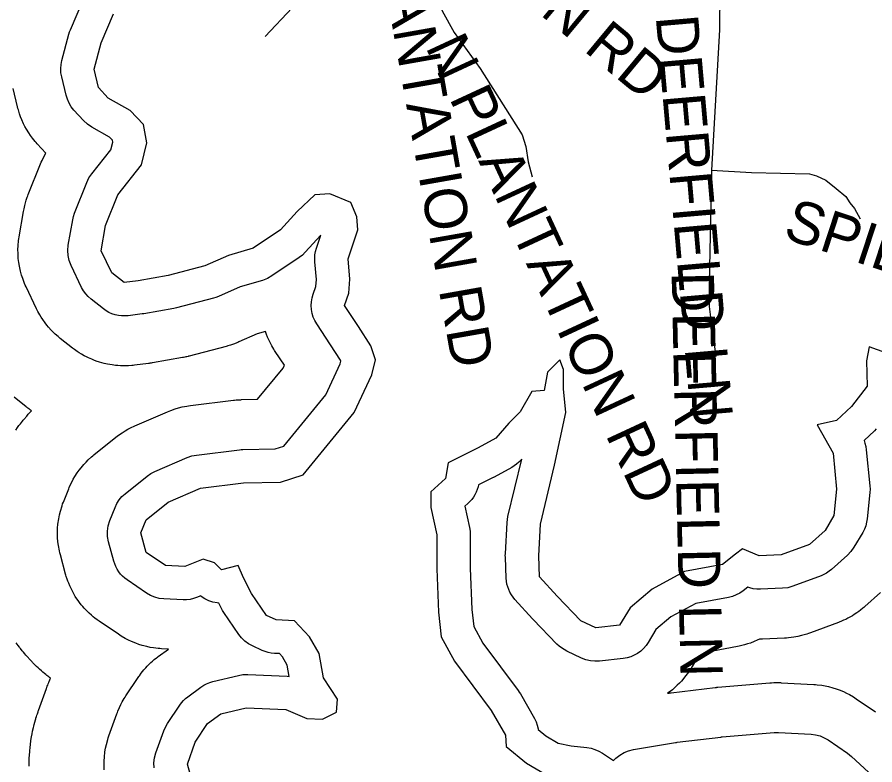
# Model space of a CAD drawing. Extents: x 1950930 to 2061844, y 904556 to 1017002.
# Drawn here: x 1983213 to 1985138, y 1003635 to 1005314 of the extents above; entities that cross this region are included whole.
import ezdxf

# ---------------------------------------------------------------- set-up
doc = ezdxf.new("R2010")
doc.units = 0
for name, color, linetype in [('Exist Hydrographic Buffer Line', 7, 'Continuous'), ('Exist Hydrographic Lake Shore', 7, 'Continuous'), ('Exist Road Non-System Type 51', 7, 'Continuous'), ('Exist Road Non-System Type 51 Label', 7, 'Continuous')]:
    doc.layers.add(name, color=color, linetype=linetype)

msp = doc.modelspace()

# ---------------------------------------------------------------- linework, layer by layer
at = {"layer": 'Exist Hydrographic Buffer Line'}
for points in [[(1983520.6, 1003628.5), (1983520.1, 1003640), (1983521.4, 1003651.5), (1983524.5, 1003662.5), (1983542.2, 1003711.9), (1983545.8, 1003720.2), (1983550.4, 1003728.1), (1983578, 1003769.5), (1983581.9, 1003774.8), (1983586.2, 1003779.7), (1983590.9, 1003784.3), (1983596, 1003788.4), (1983625.6, 1003810.1), (1983631.8, 1003814.2), (1983638.4, 1003817.6), (1983645.3, 1003820.4), (1983652.4, 1003822.5), (1983709.6, 1003836.3), (1983720, 1003838.1), (1983730.5, 1003838.4), (1983819.2, 1003834.4), (1983823.9, 1003834), (1983819.3, 1003859.6), (1983808.6, 1003878.1), (1983801.8, 1003885.3), (1983790.6, 1003885.8), (1983783.5, 1003886.5), (1983776.6, 1003887.8), (1983769.7, 1003889.8), (1983763.1, 1003892.5), (1983741.5, 1003902.3), (1983732.4, 1003907.2), (1983724.2, 1003913.2), (1983716.8, 1003920.4), (1983710.5, 1003928.4), (1983677, 1003977.8), (1983674.3, 1003982), (1983671.9, 1003986.4), (1983665.8, 1003998.6), (1983662, 1003998.9), (1983652.4, 1004000.8), (1983643.1, 1004003.9), (1983634.4, 1004008.3), (1983626.2, 1004013.7), (1983625.3, 1004014.6), (1983615.9, 1004011), (1983608.6, 1004008.6), (1983601.1, 1004007), (1983593.4, 1004006.2), (1983585.7, 1004006.2), (1983542.4, 1004008.1), (1983532.1, 1004009.3), (1983522, 1004011.9), (1983512.4, 1004015.9), (1983503.5, 1004021.1), (1983460.1, 1004050.7), (1983454.8, 1004054.7), (1983449.9, 1004059.1), (1983445.4, 1004063.9), (1983441.3, 1004069.1), (1983437.7, 1004074.7), (1983434.6, 1004080.5), (1983432.1, 1004086.6), (1983430, 1004092.9), (1983418.2, 1004136.3), (1983416, 1004148.2), (1983415.7, 1004160.3), (1983417.4, 1004172.3), (1983420.9, 1004183.9), (1983432.8, 1004213.5), (1983436.9, 1004222.2), (1983442.2, 1004230.3), (1983448.4, 1004237.7), (1983455.5, 1004244.2), (1983504.8, 1004283.7), (1983513, 1004289.4), (1983521.9, 1004293.9), (1983594.9, 1004325.5), (1983605, 1004329.1), (1983615.5, 1004331.1), (1983712.1, 1004343), (1983715.8, 1004343.3), (1983719.5, 1004343.5), (1983791.9, 1004345.2), (1983811.6, 1004351.3), (1983905.6, 1004466.5), (1983937.8, 1004535.8), (1983939.3, 1004541.9), (1983938.5, 1004544.4), (1983916.7, 1004578.8), (1983885.6, 1004625.5), (1983881.2, 1004633), (1983877.7, 1004641), (1983875.1, 1004649.3), (1983873.5, 1004657.9), (1983873, 1004666.6), (1983873.4, 1004675.3), (1983874.9, 1004683.9), (1983877.3, 1004692.3), (1983883.6, 1004709.9), (1983884.6, 1004725.3), (1983881.1, 1004765.1), (1983880.9, 1004772.8), (1983881.4, 1004780.4), (1983882.7, 1004788), (1983884.7, 1004795.3), (1983894.6, 1004825.1), (1983859.7, 1004786.4), (1983853.3, 1004780.1), (1983846.1, 1004774.7), (1983785, 1004733.2), (1983774.7, 1004727.4), (1983763.6, 1004723.2), (1983713.4, 1004708.9), (1983665, 1004687.3), (1983659.3, 1004685.1), (1983653.5, 1004683.3), (1983570.7, 1004661.6), (1983567.7, 1004660.9), (1983564.7, 1004660.3), (1983497.7, 1004648.4), (1983495.8, 1004648.1), (1983494, 1004647.9), (1983462.4, 1004643.9), (1983455, 1004643.4), (1983447.6, 1004643.6), (1983440.3, 1004644.5), (1983433, 1004646.1), (1983426, 1004648.4), (1983419.2, 1004651.4), (1983412.8, 1004655.1), (1983406.8, 1004659.4), (1983379.1, 1004681.1), (1983372.7, 1004686.8), (1983367, 1004693.1), (1983362, 1004700.1), (1983357.9, 1004707.6), (1983334.2, 1004756.9), (1983330, 1004767.7), (1983327.6, 1004779), (1983326.9, 1004790.6), (1983327.9, 1004802.1), (1983337.8, 1004859.3), (1983339.5, 1004867), (1983342.1, 1004874.4), (1983369.7, 1004943.5), (1983374.4, 1004953.3), (1983380.6, 1004962.3), (1983423.5, 1005016.4), (1983427.7, 1005033.9), (1983426.9, 1005038.1), (1983420.1, 1005045.3), (1983381, 1005067.3), (1983371, 1005073.9), (1983362.3, 1005082), (1983340.6, 1005105.7), (1983334.7, 1005113.1), (1983329.7, 1005121.2), (1983325.8, 1005129.9), (1983323, 1005139), (1983313.1, 1005180.4), (1983311.5, 1005189.5), (1983311.1, 1005198.8), (1983311.8, 1005208), (1983313.6, 1005217.1), (1983329.4, 1005276.3), (1983330.9, 1005281.3), (1983332.8, 1005286.3), (1983360.4, 1005351.4)], [(1983408.6, 1003624.2), (1983408.2, 1003635.7), (1983408.2, 1003644.3), (1983408.9, 1003652.9), (1983410.2, 1003664.3), (1983411.5, 1003672.8), (1983413.5, 1003681.2), (1983416.5, 1003692.3), (1983417.7, 1003696.4), (1983419.1, 1003700.5), (1983436.8, 1003749.8), (1983438, 1003753), (1983439.3, 1003756.1), (1983442.9, 1003764.4), (1983445.8, 1003770.6), (1983449, 1003776.6), (1983453.6, 1003784.4), (1983455.3, 1003787.3), (1983457.2, 1003790.2), (1983484.8, 1003831.6), (1983486.2, 1003833.6), (1983487.6, 1003835.6), (1983491.5, 1003840.9), (1983494.4, 1003844.8), (1983497.6, 1003848.6), (1983501.9, 1003853.5), (1983505.2, 1003857.1), (1983508.7, 1003860.6), (1983513.4, 1003865.1), (1983517, 1003868.4), (1983520.8, 1003871.6), (1983525.9, 1003875.7), (1983527.8, 1003877.2), (1983529.8, 1003878.7), (1983552.8, 1003895.5), (1983537.3, 1003896.2), (1983533.4, 1003896.5), (1983529.6, 1003896.9), (1983519.3, 1003898), (1983511.6, 1003899.2), (1983504, 1003900.9), (1983494, 1003903.5), (1983486.6, 1003905.7), (1983479.3, 1003908.4), (1983469.7, 1003912.3), (1983462.7, 1003915.5), (1983455.9, 1003919.2), (1983446.9, 1003924.4), (1983443.6, 1003926.5), (1983440.4, 1003928.6), (1983397, 1003958.2), (1983395, 1003959.6), (1983393, 1003961.1), (1983387.7, 1003965), (1983383.8, 1003968.1), (1983380, 1003971.3), (1983375.1, 1003975.7), (1983371.5, 1003979.1), (1983368.1, 1003982.6), (1983363.5, 1003987.5), (1983360.3, 1003991.1), (1983357.1, 1003995), (1983353.1, 1004000.2), (1983350.1, 1004004.1), (1983347.3, 1004008.2), (1983343.7, 1004013.8), (1983341.1, 1004018), (1983338.7, 1004022.3), (1983335.6, 1004028.1), (1983333.4, 1004032.6), (1983331.4, 1004037.1), (1983328.8, 1004043.2), (1983327, 1004047.8), (1983325.4, 1004052.4), (1983323.4, 1004058.7), (1983322.7, 1004061.1), (1983322, 1004063.5), (1983310.1, 1004106.9), (1983309, 1004111.3), (1983308.1, 1004115.7), (1983305.9, 1004127.6), (1983304.6, 1004136.5), (1983304, 1004145.6), (1983303.7, 1004157.7), (1983303.9, 1004166.7), (1983304.8, 1004175.7), (1983306.4, 1004187.7), (1983308, 1004196.6), (1983310.3, 1004205.4), (1983313.9, 1004216.9), (1983315.3, 1004221.2), (1983316.9, 1004225.5), (1983328.8, 1004255.1), (1983330.1, 1004258.4), (1983331.6, 1004261.7), (1983335.8, 1004270.4), (1983339.1, 1004276.8), (1983342.8, 1004283), (1983348.1, 1004291.1), (1983352.2, 1004297), (1983356.7, 1004302.7), (1983362.9, 1004310), (1983367.7, 1004315.4), (1983372.9, 1004320.4), (1983380, 1004326.9), (1983382.7, 1004329.3), (1983385.5, 1004331.6), (1983434.8, 1004371.1), (1983437.8, 1004373.4), (1983440.8, 1004375.6), (1983449, 1004381.3), (1983455.3, 1004385.3), (1983461.8, 1004389), (1983470.7, 1004393.5), (1983474, 1004395.2), (1983477.4, 1004396.7), (1983550.4, 1004428.3), (1983554.1, 1004429.8), (1983557.8, 1004431.2), (1983568, 1004434.8), (1983575.6, 1004437.1), (1983583.4, 1004439), (1983594, 1004441), (1983597.9, 1004441.7), (1983601.9, 1004442.3), (1983698.5, 1004454.1), (1983699.9, 1004454.3), (1983701.2, 1004454.4), (1983704.9, 1004454.8), (1983707.6, 1004455), (1983710.4, 1004455.2), (1983714, 1004455.4), (1983715.4, 1004455.4), (1983716.8, 1004455.5), (1983752.7, 1004456.3), (1983810, 1004526.4), (1983812.8, 1004532.6), (1983792.4, 1004563.4), (1983790.6, 1004566.1), (1983788.9, 1004568.9), (1983784.5, 1004576.4), (1983781.4, 1004582.1), (1983778.6, 1004588), (1983775.1, 1004596), (1983772.6, 1004602), (1983770.6, 1004608.2), (1983770.4, 1004608.7), (1983751.7, 1004603.3), (1983710.5, 1004585), (1983708.4, 1004584.1), (1983706.3, 1004583.2), (1983700.7, 1004581), (1983696.4, 1004579.4), (1983692.1, 1004578), (1983686.3, 1004576.2), (1983684.1, 1004575.5), (1983681.9, 1004574.9), (1983599.1, 1004553.2), (1983598, 1004553), (1983596.9, 1004552.7), (1983593.9, 1004552), (1983591.7, 1004551.5), (1983589.5, 1004551), (1983586.5, 1004550.4), (1983585.3, 1004550.2), (1983584.2, 1004550), (1983517.2, 1004538.1), (1983516.5, 1004538), (1983515.8, 1004537.9), (1983513.9, 1004537.6), (1983512.5, 1004537.4), (1983511.1, 1004537.2), (1983509.3, 1004536.9), (1983508.6, 1004536.8), (1983507.9, 1004536.7), (1983476.3, 1004532.8), (1983473.6, 1004532.5), (1983470.8, 1004532.2), (1983463.4, 1004531.7), (1983457.9, 1004531.4), (1983452.4, 1004531.4), (1983445, 1004531.6), (1983439.4, 1004531.9), (1983433.9, 1004532.4), (1983426.6, 1004533.3), (1983421.1, 1004534.1), (1983415.7, 1004535.2), (1983408.4, 1004536.8), (1983403.1, 1004538.2), (1983397.8, 1004539.8), (1983390.7, 1004542.1), (1983385.5, 1004544), (1983380.4, 1004546.1), (1983373.6, 1004549.1), (1983368.6, 1004551.5), (1983363.8, 1004554.1), (1983357.3, 1004557.8), (1983352.6, 1004560.7), (1983348, 1004563.8), (1983342, 1004568), (1983339.7, 1004569.7), (1983337.5, 1004571.4), (1983309.9, 1004593.1), (1983307.4, 1004595.1), (1983305, 1004597.2), (1983298.6, 1004602.8), (1983293.9, 1004607.2), (1983289.5, 1004611.8), (1983283.8, 1004618.2), (1983279.6, 1004623.1), (1983275.8, 1004628.2), (1983270.8, 1004635.2), (1983267.2, 1004640.5), (1983264, 1004646), (1983259.8, 1004653.5), (1983258.3, 1004656.3), (1983256.9, 1004659.2), (1983233.2, 1004708.5), (1983231.4, 1004712.4), (1983229.8, 1004716.4), (1983225.6, 1004727.2), (1983222.8, 1004735.4), (1983220.6, 1004743.8), (1983218.2, 1004755.1), (1983216.6, 1004763.6), (1983215.8, 1004772.2), (1983215.1, 1004783.8), (1983214.9, 1004792.4), (1983215.3, 1004801), (1983216.4, 1004812.6), (1983216.9, 1004816.9), (1983217.6, 1004821.1), (1983227.4, 1004878.3), (1983228, 1004881.2), (1983228.6, 1004884.1), (1983230.3, 1004891.8), (1983231.8, 1004897.5), (1983233.5, 1004903.1), (1983236, 1004910.5), (1983237, 1004913.3), (1983238.1, 1004916), (1983265.7, 1004985.1), (1983267.2, 1004988.8), (1983269, 1004992.5), (1983273.7, 1005002.3), (1983277.3, 1005009), (1983258, 1005030), (1983255.7, 1005032.7), (1983253.4, 1005035.4), (1983247.4, 1005042.8), (1983243.2, 1005048.5), (1983239.2, 1005054.5), (1983234.3, 1005062.6), (1983230.7, 1005068.7), (1983227.6, 1005075.1), (1983223.7, 1005083.8), (1983221, 1005090.4), (1983218.7, 1005097.1), (1983215.9, 1005106.2), (1983214.9, 1005109.6), (1983214, 1005113.1), (1983204.2, 1005154.5)], [(1983210, 1004386.7), (1983214.1, 1004392.7), (1983217.2, 1004397.1), (1983220.5, 1004401.4), (1983225, 1004407), (1983226.7, 1004409.1), (1983228.4, 1004411.2), (1983234.7, 1004418.6), (1983236.4, 1004420.6), (1983238.2, 1004422.7), (1983243.1, 1004428), (1983245.4, 1004430.5), (1983244.8, 1004431), (1983243.9, 1004431.6), (1983243.1, 1004432.2), (1983240.8, 1004433.8), (1983239.2, 1004435.1), (1983237.5, 1004436.3), (1983235.3, 1004438), (1983234.5, 1004438.6), (1983233.7, 1004439.3), (1983206.1, 1004461)], [(1985141, 1004389.6), (1985137, 1004385.6), (1985113.7, 1004363.6), (1985115.7, 1004358.1), (1985117.7, 1004350.6), (1985118.8, 1004342.9), (1985126.7, 1004262), (1985127.1, 1004254.6), (1985126.7, 1004247.2), (1985120.8, 1004188.1), (1985119.6, 1004180.1), (1985117.5, 1004172.2), (1985114.5, 1004164.7), (1985110.8, 1004157.5), (1985091.1, 1004124), (1985084.4, 1004114.4), (1985076.3, 1004105.9), (1985040.8, 1004074.4), (1985035.4, 1004070), (1985029.7, 1004066.2), (1985023.6, 1004062.9), (1985017.3, 1004060.2), (1984954.2, 1004036.5), (1984942.7, 1004033.2), (1984930.9, 1004031.8), (1984881.6, 1004029.8), (1984873.4, 1004029.9), (1984865.2, 1004031), (1984857.2, 1004032.9), (1984852.7, 1004034.5), (1984842.6, 1004026.5), (1984835.1, 1004021.2), (1984827, 1004016.8), (1984818.4, 1004013.5), (1984809.5, 1004011.3), (1984736.3, 1003997.7), (1984680.4, 1003967.5), (1984646.6, 1003939), (1984629.4, 1003910.3), (1984624.6, 1003903.2), (1984618.9, 1003896.7), (1984612.6, 1003890.8), (1984605.6, 1003885.8), (1984598.1, 1003881.5), (1984590.2, 1003878.2), (1984581.9, 1003875.8), (1984573.4, 1003874.3), (1984520.1, 1003868.4), (1984509.8, 1003868), (1984499.6, 1003869), (1984489.5, 1003871.4), (1984479.9, 1003875.1), (1984446.4, 1003890.9), (1984440.4, 1003894.1), (1984434.6, 1003897.8), (1984429.3, 1003902), (1984424.3, 1003906.7), (1984371.1, 1003962), (1984370.3, 1003962.8), (1984369.6, 1003963.6), (1984330.2, 1004007), (1984326, 1004012), (1984322.3, 1004017.3), (1984319, 1004023), (1984316.3, 1004028.9), (1984314.1, 1004035.1), (1984312.4, 1004041.4), (1984311.3, 1004047.8), (1984310.7, 1004054.3), (1984308.8, 1004101.6), (1984308.7, 1004105.3), (1984308.8, 1004108.9), (1984312.8, 1004179.9), (1984313.4, 1004186.6), (1984314.7, 1004193.2), (1984345.4, 1004321.9), (1984343.4, 1004319.5), (1984338.9, 1004314.9), (1984334, 1004310.6), (1984328.8, 1004306.8), (1984323.3, 1004303.4), (1984283.8, 1004281.7), (1984282.5, 1004281), (1984281.2, 1004280.4), (1984248.2, 1004263.9), (1984247.4, 1004259.8), (1984245.5, 1004253.7), (1984243.2, 1004247.7), (1984240.3, 1004242), (1984237, 1004236.6), (1984233.2, 1004231.4), (1984229, 1004226.6), (1984224.4, 1004222.2), (1984217.5, 1004216.1), (1984228.2, 1004168.6), (1984229.5, 1004160.4), (1984230, 1004152.1), (1984230, 1004076.7), (1984233.8, 1003984), (1984237.9, 1003945.8), (1984257.9, 1003908.4), (1984337.3, 1003802.5), (1984339.9, 1003798.7), (1984342.4, 1003794.7), (1984373.9, 1003739.5), (1984377.6, 1003732), (1984380.5, 1003724.3), (1984382.5, 1003716.2), (1984382.7, 1003714.4), (1984399.3, 1003700.7), (1984427.2, 1003684.2), (1984456.6, 1003677.8), (1984491.7, 1003674.3), (1984501, 1003672.8), (1984509.9, 1003670.1), (1984518.5, 1003666.4), (1984526.5, 1003661.6), (1984551.2, 1003644.8), (1984557, 1003650.3), (1984565.6, 1003657.3), (1984575.1, 1003662.9), (1984585.4, 1003667.1), (1984596.1, 1003669.7), (1984690.8, 1003685.5), (1984692.5, 1003685.8), (1984694.2, 1003686), (1984792.7, 1003697.8), (1984794, 1003698), (1984795.3, 1003698.1), (1984911.7, 1003707.9), (1984916.9, 1003708.2), (1984922.1, 1003708.1), (1984995, 1003704.2), (1985005.1, 1003702.9), (1985015, 1003700.3), (1985024.4, 1003696.4), (1985033.2, 1003691.2), (1985076.6, 1003661.6), (1985081.4, 1003658), (1985085.9, 1003654.1), (1985123.4, 1003618.6)], [(1985150.7, 1004022.2), (1985115.2, 1003990.7), (1985113.3, 1003989), (1985111.3, 1003987.3), (1985106, 1003983), (1985101.9, 1003979.9), (1985097.7, 1003976.9), (1985091.9, 1003973.1), (1985087.6, 1003970.3), (1985083.1, 1003967.7), (1985077, 1003964.5), (1985072.5, 1003962.1), (1985067.8, 1003960), (1985061.4, 1003957.2), (1985059.1, 1003956.3), (1985056.7, 1003955.3), (1984993.6, 1003931.6), (1984989.4, 1003930.2), (1984985.1, 1003928.8), (1984973.6, 1003925.6), (1984964.9, 1003923.4), (1984956.1, 1003922), (1984944.2, 1003920.6), (1984939.8, 1003920.1), (1984935.3, 1003919.9), (1984886.1, 1003917.9), (1984883, 1003917.8), (1984879.9, 1003917.8), (1984879.3, 1003917.8), (1984873.7, 1003915), (1984867.3, 1003912.3), (1984858.7, 1003909), (1984852.3, 1003906.8), (1984845.6, 1003904.9), (1984836.7, 1003902.6), (1984833.4, 1003901.9), (1984830, 1003901.2), (1984774.1, 1003890.8), (1984743.8, 1003874.4), (1984733, 1003865.3), (1984725.5, 1003852.7), (1984723.8, 1003850), (1984722, 1003847.3), (1984717.2, 1003840.2), (1984713.4, 1003835), (1984709.3, 1003830), (1984703.7, 1003823.4), (1984699.3, 1003818.7), (1984694.7, 1003814.2), (1984688.4, 1003808.4), (1984683.5, 1003804.2), (1984678.4, 1003800.2), (1984672.6, 1003796), (1984673, 1003796.1), (1984673.6, 1003796.2), (1984675.3, 1003796.4), (1984676.6, 1003796.6), (1984677.8, 1003796.8), (1984679.5, 1003797), (1984680.2, 1003797.1), (1984680.8, 1003797.2), (1984779.4, 1003809), (1984779.9, 1003809.1), (1984780.4, 1003809.1), (1984781.7, 1003809.3), (1984782.6, 1003809.4), (1984783.6, 1003809.5), (1984784.9, 1003809.6), (1984785.4, 1003809.6), (1984785.9, 1003809.7), (1984902.2, 1003819.5), (1984904.1, 1003819.7), (1984906.1, 1003819.8), (1984911.3, 1003820.1), (1984915.2, 1003820.2), (1984919, 1003820.2), (1984924.2, 1003820.1), (1984926.2, 1003820), (1984928.1, 1003819.9), (1985001.1, 1003816), (1985004.9, 1003815.7), (1985008.7, 1003815.3), (1985018.8, 1003814.1), (1985026.3, 1003812.9), (1985033.7, 1003811.2), (1985043.6, 1003808.6), (1985050.9, 1003806.4), (1985058.1, 1003803.7), (1985067.5, 1003799.8), (1985074.4, 1003796.6), (1985081.1, 1003793), (1985089.9, 1003787.8), (1985093.2, 1003785.8), (1985096.4, 1003783.7), (1985139.7, 1003754.1)], [(1983240.2, 1003632.4), (1983240.2, 1003635.7), (1983240.2, 1003644.3), (1983240.3, 1003650.7), (1983240.7, 1003657.1), (1983241.3, 1003665.7), (1983241.6, 1003668.9), (1983242, 1003672.1), (1983243.3, 1003683.6), (1983243.7, 1003686.8), (1983244.1, 1003690), (1983245.5, 1003698.5), (1983246.6, 1003704.8), (1983247.9, 1003711.1), (1983249.9, 1003719.5), (1983250.6, 1003722.6), (1983251.5, 1003725.7), (1983254.5, 1003736.8), (1983255, 1003738.4), (1983255.4, 1003739.9), (1983256.6, 1003744.1), (1983257.6, 1003747.1), (1983258.6, 1003750.2), (1983260, 1003754.3), (1983260.5, 1003755.8), (1983261, 1003757.3), (1983278.8, 1003806.7), (1983279.2, 1003807.9), (1983279.6, 1003809), (1983280.8, 1003812.2), (1983281.8, 1003814.6), (1983282.7, 1003817), (1983284, 1003820.1), (1983284.5, 1003821.3), (1983285, 1003822.4), (1983288.1, 1003829.7), (1983287, 1003830.6), (1983285.5, 1003831.7), (1983284, 1003832.8), (1983280.1, 1003835.9), (1983277.3, 1003838.2), (1983274.4, 1003840.6), (1983270.7, 1003843.8), (1983269.3, 1003845), (1983267.9, 1003846.2), (1983263, 1003850.6), (1983261.6, 1003851.9), (1983260.2, 1003853.1), (1983256.6, 1003856.5), (1983253.9, 1003859.1), (1983251.3, 1003861.7), (1983247.9, 1003865.2), (1983246.6, 1003866.6), (1983245.3, 1003867.9), (1983240.8, 1003872.8), (1983239.5, 1003874.1), (1983238.3, 1003875.5), (1983235, 1003879.2), (1983232.6, 1003882), (1983230.2, 1003884.8), (1983227.1, 1003888.6), (1983225.9, 1003890.1), (1983224.7, 1003891.5), (1983220.7, 1003896.7), (1983219.5, 1003898.2), (1983218.4, 1003899.7), (1983215.5, 1003903.7), (1983213.3, 1003906.7), (1983211.2, 1003909.7)]]:
    msp.add_lwpolyline(points, dxfattribs=at)
at = {"layer": 'Exist Hydrographic Lake Shore'}
for points in [[(1983640.4, 1003727.9), (1983670, 1003749.6), (1983727.2, 1003763.4), (1983815.9, 1003759.5), (1983863.2, 1003739.8), (1983898.7, 1003737.8), (1983930.2, 1003753.6), (1983932.2, 1003783.2), (1983900.7, 1003830.5), (1983890.8, 1003885.8), (1983869.1, 1003923.2), (1983835.6, 1003958.8), (1983794.2, 1003960.7), (1983772.5, 1003970.6), (1983739, 1004019.9), (1983721.2, 1004055.4), (1983709.4, 1004083.1), (1983672, 1004073.2), (1983656.2, 1004089), (1983630.6, 1004096.9), (1983589.1, 1004081.1), (1983545.8, 1004083.1), (1983502.4, 1004112.6), (1983490.6, 1004156.1), (1983502.4, 1004185.6), (1983551.7, 1004225.1), (1983624.6, 1004256.7), (1983721.2, 1004268.5), (1983804.1, 1004270.5), (1983855.3, 1004286.3), (1983969.7, 1004426.4), (1984009.1, 1004511.2), (1984017, 1004544.7), (1984007.1, 1004576.3), (1983979.5, 1004619.7), (1983948, 1004667.1), (1983957.8, 1004694.7), (1983959.8, 1004726.2), (1983955.9, 1004771.6), (1983977.6, 1004836.7), (1983975.6, 1004866.3), (1983961.8, 1004897.9), (1983914.5, 1004917.6), (1983880.9, 1004915.7), (1983841.5, 1004878.2), (1983804.1, 1004836.7), (1983742.9, 1004795.3), (1983687.7, 1004779.5), (1983634.5, 1004755.8), (1983551.7, 1004734.1), (1983484.7, 1004722.3), (1983453.1, 1004718.4), (1983425.5, 1004740.1), (1983401.8, 1004789.4), (1983411.7, 1004846.6), (1983439.3, 1004915.7), (1983492.5, 1004982.7), (1983504.4, 1005032.1), (1983496.5, 1005073.5), (1983466.9, 1005105.1), (1983417.6, 1005132.7), (1983395.9, 1005156.4), (1983386.1, 1005197.8), (1983401.8, 1005257), (1983429.4, 1005322.1)], [(1985162.5, 1004560.5), (1985125, 1004574.3), (1985119.1, 1004542.8), (1985121.1, 1004485.5), (1985085.6, 1004440.2), (1985052.1, 1004408.6), (1985008.7, 1004398.7), (1985044.2, 1004335.6), (1985052.1, 1004254.7), (1985046.2, 1004195.5), (1985026.4, 1004162), (1984991, 1004130.4), (1984927.9, 1004106.7), (1984878.6, 1004104.8), (1984841.1, 1004120.5), (1984825.3, 1004108.7), (1984795.8, 1004085), (1984711, 1004069.2), (1984638, 1004029.8), (1984588.8, 1003988.3), (1984565.1, 1003948.9), (1984511.9, 1003943), (1984478.3, 1003958.8), (1984425.1, 1004014), (1984385.7, 1004057.4), (1984383.7, 1004104.8), (1984387.6, 1004175.8), (1984419.2, 1004308), (1984444.8, 1004426.4), (1984438.9, 1004479.6), (1984438.9, 1004523), (1984431, 1004544.7), (1984403.4, 1004517.1), (1984395.5, 1004475.7), (1984367.9, 1004473.7), (1984342.3, 1004428.3), (1984316.7, 1004402.7), (1984287.1, 1004369.1), (1984247.7, 1004347.4), (1984180.6, 1004313.9)], [(1984180.6, 1004313.9), (1984174.7, 1004278.4), (1984141.2, 1004248.8), (1984141.2, 1004213.3), (1984155, 1004152.1), (1984155, 1004075.2), (1984158.9, 1003978.5), (1984164.9, 1003923.2), (1984194.4, 1003868), (1984277.2, 1003757.5), (1984308.8, 1003702.3), (1984310.8, 1003676.6), (1984356.1, 1003639.1), (1984399.5, 1003613.5)], [(1983610.8, 1003579.9), (1983595.1, 1003637.2), (1983612.8, 1003686.5), (1983640.4, 1003727.9)]]:
    msp.add_lwpolyline(points, dxfattribs=at)
at = {"layer": 'Exist Road Non-System Type 51'}
for points in [[(1984080.1, 1005697.4), (1984205.2, 1005715.5), (1984393.1, 1005752.6), (1984492.2, 1005768.1), (1984583.6, 1005769.8), (1984630.2, 1005758.6), (1984668.1, 1005742.2), (1984687.1, 1005728.4), (1984706.9, 1005712.1), (1984750, 1005666.4), (1984775, 1005616.4), (1984783.6, 1005582.8), (1984790.5, 1005519.9), (1984790.5, 1005462.9), (1984789.2, 1005285.8), (1984771.6, 1004970.7)], [(1984114.1, 1005505.4), (1984037.8, 1005485.4), (1983968.4, 1005461), (1983915, 1005424.4), (1983830.2, 1005335.7), (1983769.9, 1005270.8)], [(1984114.1, 1005505.4), (1984138.4, 1005399.8), (1984155, 1005355.9), (1984166.9, 1005328.6), (1984194.1, 1005280), (1984252.2, 1005199.3), (1984346.5, 1005050.4), (1984354.9, 1005024.3), (1984359.6, 1004989.9), (1984369.1, 1004955.5)], [(1984771.6, 1004970.7), (1984771.6, 1004969), (1984766, 1004716), (1984766.4, 1004664.8), (1984771.6, 1004622.5), (1984781, 1004552.3)], [(1984771.6, 1004970.7), (1984861.4, 1004965.6), (1984991.1, 1004962.7), (1985007.1, 1004958.3), (1985027.6, 1004948), (1985051.4, 1004930), (1985073, 1004912), (1985081.8, 1004897.6), (1985092.5, 1004884.7), (1985104.9, 1004861.6)]]:
    msp.add_lwpolyline(points, dxfattribs=at)

# ---------------------------------------------------------------- texts
at = {"layer": 'Exist Road Non-System Type 51 Label'}
for s, rotation, p in [('N PLANTATION RD', 320.3168, (1983743.7, 1005853)), ('N PLANTATION RD', 280.008, (1983992.5, 1005647.6)), ('  DEERFIELD LN', 274.9872, (1984640, 1005386.1)), ('N PLANTATION RD', 294.8929, (1984128.6, 1005248.2)), ('  SPILLWAY LN', 341.8405, (1984861.8, 1004841.2)), ('  DEERFIELD LN', 271.279, (1984680.2, 1004812.6))]:
    msp.add_text(s, height=95, rotation=rotation, dxfattribs=at).set_placement(p)

doc.saveas('drawing.dxf')
